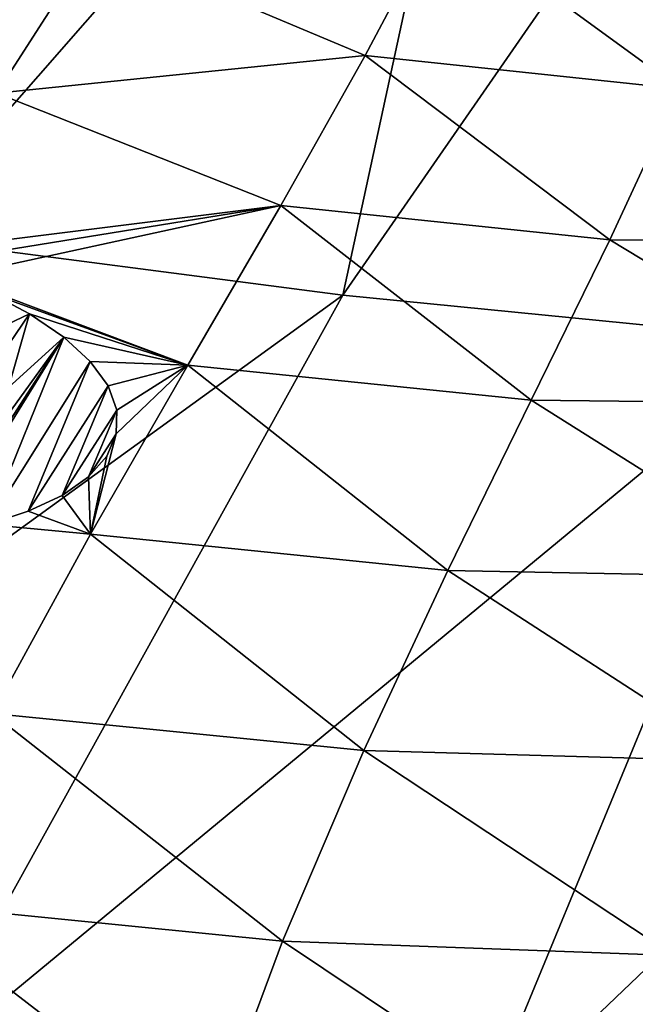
# Model space of a CAD drawing. Header units: metres. Extents: x -92 to 264, y -100 to 50.
# Tile 514 of 656: x 188.39 to 191.64, y -6.33 to -1.13. Entities that reach past the tile are written whole.
import ezdxf

# ---------------------------------------------------------------- set-up
doc = ezdxf.new("R2010")
doc.units = ezdxf.units.M
doc.layers.add('solid_21062050_01', color=7, linetype='CONTINUOUS')

msp = doc.modelspace()

# ---------------------------------------------------------------- linework, layer by layer
at = {"layer": 'solid_21062050_01'}
for points in [[(189.271606, 1.655242, 197.200714), (187.658432, 1.967419, 196.333603), (185.469528, -1.909561, 203.01622)], [(189.271606, 1.655242, 197.200714), (185.469528, -1.909561, 203.01622), (187.741089, -2.279284, 204.043167)], [(190.95314, 1.387649, 197.94397), (189.271606, 1.655242, 197.200714), (187.741089, -2.279284, 204.043167)], [(190.95314, 1.387649, 197.94397), (187.741089, -2.279284, 204.043167), (190.093903, -2.585186, 204.892853)], [(192.692337, 1.166344, 198.55867), (190.95314, 1.387649, 197.94397), (190.093903, -2.585186, 204.892853)], [(192.692337, 1.166344, 198.55867), (190.093903, -2.585186, 204.892853), (192.51239, -2.825238, 205.559616)], [(187.119003, -0.484031, 129.147934), (188.781403, -0.721129, 129.041061), (188.267624, -1.519637, 131.225098)], [(188.781403, -0.721129, 129.041061), (190.607529, -0.576981, 127.940269), (190.211166, -1.321159, 130.043991)], [(190.211166, -1.321159, 130.043991), (190.607529, -0.576981, 127.940269), (191.87146, -1.496651, 129.967606)], [(190.607529, -0.576981, 127.940269), (192.198593, -0.748419, 127.832954), (191.87146, -1.496651, 129.967606)], [(188.267624, -1.519637, 131.225098), (188.781403, -0.721129, 129.041061), (190.211166, -1.321159, 130.043991)], [(188.267624, -1.519637, 131.225098), (190.211166, -1.321159, 130.043991), (189.766693, -2.113276, 132.18306)], [(189.766693, -2.113276, 132.18306), (190.211166, -1.321159, 130.043991), (191.500717, -2.293381, 132.136368)], [(190.211166, -1.321159, 130.043991), (191.87146, -1.496651, 129.967606), (191.500717, -2.293381, 132.136368)], [(191.500717, -2.293381, 132.136368), (191.87146, -1.496651, 129.967606), (193.27272, -2.300857, 131.718399)], [(187.697388, -2.370558, 133.452011), (188.267624, -1.519637, 131.225098), (189.766693, -2.113276, 132.18306)], [(187.855759, -2.422936, 133.524628), (187.697388, -2.370558, 133.452011), (189.766693, -2.113276, 132.18306)], [(188.035675, -2.489096, 133.623871), (187.855759, -2.422936, 133.524628), (189.766693, -2.113276, 132.18306)], [(188.035675, -2.489096, 133.623871), (189.766693, -2.113276, 132.18306), (189.27684, -2.954527, 134.362671)], [(189.27684, -2.954527, 134.362671), (189.766693, -2.113276, 132.18306), (191.086777, -3.139658, 134.344177)], [(189.766693, -2.113276, 132.18306), (191.500717, -2.293381, 132.136368), (191.086777, -3.139658, 134.344177)], [(190.093903, -2.585186, 204.892853), (187.741089, -2.279284, 204.043167), (184.910965, -6.33884, 210.081375)], [(191.086777, -3.139658, 134.344177), (191.500717, -2.293381, 132.136368), (192.935593, -3.160969, 133.990814)], [(191.500717, -2.293381, 132.136368), (193.27272, -2.300857, 131.718399), (192.935593, -3.160969, 133.990814)], [(188.233246, -2.575061, 133.765671), (188.035675, -2.489096, 133.623871), (189.27684, -2.954527, 134.362671)], [(190.093903, -2.585186, 204.892853), (184.910965, -6.33884, 210.081375), (187.810028, -6.710617, 211.114014)], [(192.51239, -2.825238, 205.559616), (190.093903, -2.585186, 204.892853), (187.810028, -6.710617, 211.114014)], [(188.129776, -2.83223, 134.401108), (188.233246, -2.575061, 133.765671), (188.440445, -2.684801, 133.962326)], [(188.440445, -2.684801, 133.962326), (188.233246, -2.575061, 133.765671), (189.27684, -2.954527, 134.362671)], [(188.129776, -2.83223, 134.401108), (188.440445, -2.684801, 133.962326), (188.257889, -2.951985, 134.643921)], [(188.257889, -2.951985, 134.643921), (188.440445, -2.684801, 133.962326), (188.330307, -3.073471, 134.907211)], [(188.330307, -3.073471, 134.907211), (188.440445, -2.684801, 133.962326), (188.622574, -2.807862, 134.19957)], [(188.622574, -2.807862, 134.19957), (188.440445, -2.684801, 133.962326), (189.27684, -2.954527, 134.362671)], [(192.51239, -2.825238, 205.559616), (187.810028, -6.710617, 211.114014), (190.787888, -7.002299, 211.924194)], [(187.978973, -3.846746, 136.78862), (188.622574, -2.807862, 134.19957), (188.221375, -3.794422, 136.606079)], [(188.299637, -3.304226, 135.453217), (188.622574, -2.807862, 134.19957), (187.978973, -3.846746, 136.78862)], [(188.221375, -3.794422, 136.606079), (188.622574, -2.807862, 134.19957), (188.761398, -2.934918, 134.459915)], [(188.344376, -3.192338, 135.180573), (188.622574, -2.807862, 134.19957), (188.299637, -3.304226, 135.453217)], [(188.330307, -3.073471, 134.907211), (188.622574, -2.807862, 134.19957), (188.344376, -3.192338, 135.180573)], [(188.761398, -2.934918, 134.459915), (188.622574, -2.807862, 134.19957), (189.27684, -2.954527, 134.362671)], [(194.980515, -2.997849, 206.039063), (192.51239, -2.825238, 205.559616), (190.787888, -7.002299, 211.924194)], [(188.221375, -3.794422, 136.606079), (188.761398, -2.934918, 134.459915), (188.434204, -3.725464, 136.392532)], [(188.434204, -3.725464, 136.392532), (188.761398, -2.934918, 134.459915), (188.855148, -3.064112, 134.738495)], [(188.855148, -3.064112, 134.738495), (188.761398, -2.934918, 134.459915), (189.27684, -2.954527, 134.362671)], [(188.761917, -3.846633, 136.589493), (189.27684, -2.954527, 134.362671), (190.648056, -4.037134, 136.597687)], [(188.898636, -3.316575, 135.320236), (189.27684, -2.954527, 134.362671), (188.761917, -3.846633, 136.589493)], [(188.900986, -3.191769, 135.026535), (188.855148, -3.064112, 134.738495), (189.27684, -2.954527, 134.362671)], [(188.898636, -3.316575, 135.320236), (188.900986, -3.191769, 135.026535), (189.27684, -2.954527, 134.362671)], [(189.27684, -2.954527, 134.362671), (191.086777, -3.139658, 134.344177), (190.648056, -4.037134, 136.597687)], [(194.980515, -2.997849, 206.039063), (190.787888, -7.002299, 211.924194), (193.825317, -7.212001, 212.506668)], [(188.434204, -3.725464, 136.392532), (188.855148, -3.064112, 134.738495), (188.612427, -3.641492, 136.152466)], [(188.612427, -3.641492, 136.152466), (188.855148, -3.064112, 134.738495), (188.900986, -3.191769, 135.026535)], [(190.648056, -4.037134, 136.597687), (191.086777, -3.139658, 134.344177), (192.571732, -4.07447, 136.308304)], [(191.086777, -3.139658, 134.344177), (192.935593, -3.160969, 133.990814), (192.571732, -4.07447, 136.308304)], [(188.612427, -3.641492, 136.152466), (188.900986, -3.191769, 135.026535), (188.751724, -3.543909, 135.889816)], [(188.751724, -3.543909, 135.889816), (188.900986, -3.191769, 135.026535), (188.898636, -3.316575, 135.320236)], [(188.751724, -3.543909, 135.889816), (188.898636, -3.316575, 135.320236), (188.84845, -3.434612, 135.609741)], [(188.84845, -3.434612, 135.609741), (188.898636, -3.316575, 135.320236), (188.761917, -3.846633, 136.589493)], [(188.751724, -3.543909, 135.889816), (188.84845, -3.434612, 135.609741), (188.761917, -3.846633, 136.589493)], [(188.612427, -3.641492, 136.152466), (188.751724, -3.543909, 135.889816), (188.761917, -3.846633, 136.589493)], [(188.434204, -3.725464, 136.392532), (188.612427, -3.641492, 136.152466), (188.761917, -3.846633, 136.589493)], [(188.221375, -3.794422, 136.606079), (188.434204, -3.725464, 136.392532), (188.761917, -3.846633, 136.589493)], [(188.221375, -3.794422, 136.606079), (188.761917, -3.846633, 136.589493), (188.243286, -4.791347, 138.8703)], [(188.243286, -4.791347, 138.8703), (188.761917, -3.846633, 136.589493), (190.204422, -4.987514, 138.903671)], [(188.761917, -3.846633, 136.589493), (190.648056, -4.037134, 136.597687), (190.204422, -4.987514, 138.903671)], [(190.204422, -4.987514, 138.903671), (190.648056, -4.037134, 136.597687), (192.199997, -5.04312, 138.678131)], [(190.648056, -4.037134, 136.597687), (192.571732, -4.07447, 136.308304), (192.199997, -5.04312, 138.678131)], [(187.74231, -5.790419, 141.211853), (188.243286, -4.791347, 138.8703), (189.775803, -5.9925, 141.268921)], [(188.243286, -4.791347, 138.8703), (190.204422, -4.987514, 138.903671), (189.775803, -5.9925, 141.268921)], [(189.775803, -5.9925, 141.268921), (190.204422, -4.987514, 138.903671), (191.839172, -6.068684, 141.107513)], [(190.204422, -4.987514, 138.903671), (192.199997, -5.04312, 138.678131), (191.839172, -6.068684, 141.107513)], [(187.28035, -6.845602, 143.620911), (187.74231, -5.790419, 141.211853), (189.382065, -7.053796, 143.700241)], [(187.74231, -5.790419, 141.211853), (189.775803, -5.9925, 141.268921), (189.382065, -7.053796, 143.700241)], [(189.382065, -7.053796, 143.700241), (189.775803, -5.9925, 141.268921), (191.508102, -7.152923, 143.603683)], [(189.775803, -5.9925, 141.268921), (191.839172, -6.068684, 141.107513), (191.508102, -7.152923, 143.603683)], [(191.508102, -7.152923, 143.603683), (191.839172, -6.068684, 141.107513), (193.83606, -6.329861, 141.452667)]]:
    msp.add_3dface(points, dxfattribs=at)

doc.saveas('drawing.dxf')
